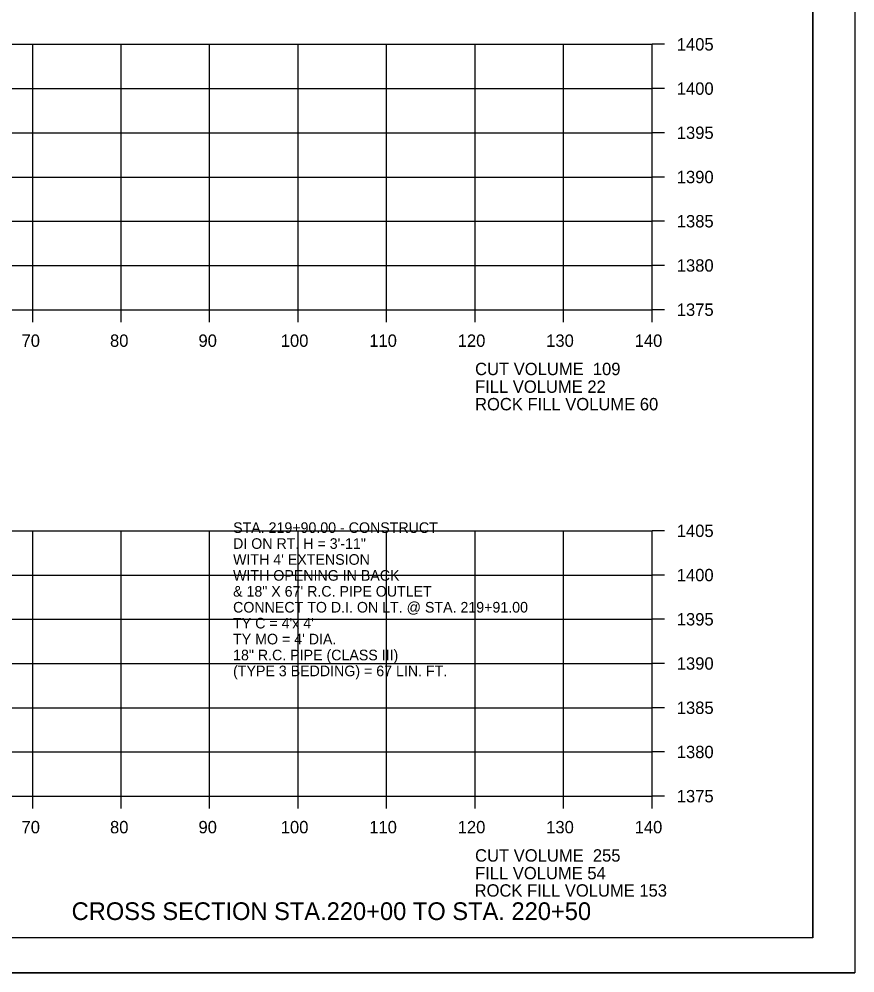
# Model space of a CAD drawing. Extents: x 1374311 to 1383814, y 384102 to 406278.
# Drawn here: x 1382708.5 to 1382803, y 405851.8 to 405959.6 of the extents above; entities that cross this region are included whole.
import ezdxf

# ---------------------------------------------------------------- set-up
doc = ezdxf.new("R2010")
doc.units = 0
for name, color, linetype in [('R_Axis', 7, 'Continuous'), ('R_Axis Annot', 7, 'Continuous'), ('R_Border', 7, 'Continuous'), ('R_Draft', 7, 'Continuous'), ('R_Fin Surface', 7, 'Continuous'), ('R_Grid', 7, 'Continuous'), ('R_No Plot', 7, 'Continuous'), ('R_Water Annot', 7, 'Continuous')]:
    doc.layers.add(name, color=color, linetype=linetype)

msp = doc.modelspace()

# ---------------------------------------------------------------- linework, layer by layer
at = {"layer": 'R_Axis'}
for p, q in [((1382780.07, 405926.74), (1382780.07, 405956.74)), ((1382781.47, 405956.74), (1382780.07, 405956.74)), ((1382781.47, 405951.74), (1382780.07, 405951.74)), ((1382781.47, 405946.74), (1382780.07, 405946.74)), ((1382781.47, 405941.74), (1382780.07, 405941.74)), ((1382781.47, 405936.74), (1382780.07, 405936.74)), ((1382781.47, 405931.74), (1382780.07, 405931.74)), ((1382500.07, 405926.74), (1382780.07, 405926.74)), ((1382710.07, 405925.34), (1382710.07, 405926.74)), ((1382720.07, 405925.34), (1382720.07, 405926.74)), ((1382730.07, 405925.34), (1382730.07, 405926.74)), ((1382740.07, 405925.34), (1382740.07, 405926.74)), ((1382750.07, 405925.34), (1382750.07, 405926.74)), ((1382760.07, 405925.34), (1382760.07, 405926.74)), ((1382770.07, 405925.34), (1382770.07, 405926.74)), ((1382780.07, 405925.34), (1382780.07, 405926.74)), ((1382781.47, 405926.74), (1382780.07, 405926.74)), ((1382780.07, 405871.74), (1382780.07, 405901.74)), ((1382781.47, 405901.74), (1382780.07, 405901.74)), ((1382781.47, 405896.74), (1382780.07, 405896.74)), ((1382781.47, 405891.74), (1382780.07, 405891.74)), ((1382781.47, 405886.74), (1382780.07, 405886.74)), ((1382781.47, 405881.74), (1382780.07, 405881.74)), ((1382781.47, 405876.74), (1382780.07, 405876.74)), ((1382500.07, 405871.74), (1382780.07, 405871.74)), ((1382710.07, 405870.34), (1382710.07, 405871.74)), ((1382720.07, 405870.34), (1382720.07, 405871.74)), ((1382730.07, 405870.34), (1382730.07, 405871.74)), ((1382740.07, 405870.34), (1382740.07, 405871.74)), ((1382750.07, 405870.34), (1382750.07, 405871.74)), ((1382760.07, 405870.34), (1382760.07, 405871.74)), ((1382770.07, 405870.34), (1382770.07, 405871.74)), ((1382780.07, 405870.34), (1382780.07, 405871.74)), ((1382781.47, 405871.74), (1382780.07, 405871.74))]:
    msp.add_line(p, q, dxfattribs=at)
at = {"layer": 'R_Border'}
for q in [(1382798.25, 406061.2), (1382482.07, 405855.74)]:
    msp.add_line((1382798.25, 405855.74), q, dxfattribs=at)
at = {"layer": 'R_Grid'}
for p, q in [((1382500.07, 405956.74), (1382780.07, 405956.74)), ((1382710.07, 405926.74), (1382710.07, 405956.74)), ((1382720.07, 405926.74), (1382720.07, 405956.74)), ((1382730.07, 405926.74), (1382730.07, 405956.74)), ((1382740.07, 405926.74), (1382740.07, 405956.74)), ((1382750.07, 405926.74), (1382750.07, 405956.74)), ((1382760.07, 405926.74), (1382760.07, 405956.74)), ((1382770.07, 405926.74), (1382770.07, 405956.74)), ((1382780.07, 405926.74), (1382780.07, 405956.74)), ((1382500.07, 405951.74), (1382780.07, 405951.74)), ((1382500.07, 405946.74), (1382780.07, 405946.74)), ((1382500.07, 405941.74), (1382780.07, 405941.74)), ((1382500.07, 405936.74), (1382780.07, 405936.74)), ((1382500.07, 405931.74), (1382780.07, 405931.74)), ((1382500.07, 405926.74), (1382780.07, 405926.74)), ((1382500.07, 405901.74), (1382780.07, 405901.74)), ((1382710.07, 405871.74), (1382710.07, 405901.74)), ((1382720.07, 405871.74), (1382720.07, 405901.74)), ((1382730.07, 405871.74), (1382730.07, 405901.74)), ((1382740.07, 405871.74), (1382740.07, 405901.74)), ((1382750.07, 405871.74), (1382750.07, 405901.74)), ((1382760.07, 405871.74), (1382760.07, 405901.74)), ((1382770.07, 405871.74), (1382770.07, 405901.74)), ((1382780.07, 405871.74), (1382780.07, 405901.74)), ((1382500.07, 405896.74), (1382780.07, 405896.74)), ((1382500.07, 405891.74), (1382780.07, 405891.74)), ((1382500.07, 405886.74), (1382780.07, 405886.74)), ((1382500.07, 405881.74), (1382780.07, 405881.74)), ((1382500.07, 405876.74), (1382780.07, 405876.74)), ((1382500.07, 405871.74), (1382780.07, 405871.74))]:
    msp.add_line(p, q, dxfattribs=at)
at = {"layer": 'R_No Plot'}
msp.add_line((1382469.67, 405851.76), (1382803, 405851.76), dxfattribs=at)
for points in [[(1382469.66, 406065.1), (1382803, 406065.1), (1382803, 405851.76), (1382469.66, 405851.76)], [(1382715.99, 406061.2), (1382715.99, 406051.32), (1382751.72, 406051.32), (1382751.72, 406048.4), (1382774.92, 406048.4), (1382774.92, 406024.07), (1382798.25, 406024.07), (1382798.25, 405855.74), (1382482.07, 405855.74), (1382482.07, 406061.2)]]:
    msp.add_lwpolyline(points, close=True, dxfattribs=at)

# ---------------------------------------------------------------- texts
at = {"layer": 'R_Axis Annot'}
for s, p in [('1405', (1382782.87, 405956.04)), ('1400', (1382782.87, 405951.04)), ('1395', (1382782.87, 405946.04)), ('1390', (1382782.87, 405941.04)), ('1385', (1382782.87, 405936.04)), ('1380', (1382782.87, 405931.04)), ('1375', (1382782.87, 405926.04)), ('70', (1382708.81, 405922.54)), ('80', (1382718.81, 405922.54)), ('90', (1382728.81, 405922.54)), ('100', (1382738.11, 405922.54)), ('110', (1382748.11, 405922.54)), ('120', (1382758.11, 405922.54)), ('130', (1382768.11, 405922.54)), ('140', (1382778.11, 405922.54)), ('CUT VOLUME  109', (1382760.07, 405919.34)), ('FILL VOLUME 22', (1382760.07, 405917.34)), ('1405', (1382782.87, 405901.04)), ('1400', (1382782.87, 405896.04)), ('1395', (1382782.87, 405891.04)), ('1390', (1382782.87, 405886.04)), ('1385', (1382782.87, 405881.04)), ('1380', (1382782.87, 405876.04)), ('1375', (1382782.87, 405871.04)), ('70', (1382708.81, 405867.54)), ('80', (1382718.81, 405867.54)), ('90', (1382728.81, 405867.54)), ('100', (1382738.11, 405867.54)), ('110', (1382748.11, 405867.54)), ('120', (1382758.11, 405867.54)), ('130', (1382768.11, 405867.54)), ('140', (1382778.11, 405867.54)), ('CUT VOLUME  255', (1382760.07, 405864.34)), ('FILL VOLUME 54', (1382760.07, 405862.34))]:
    msp.add_text(s, height=1.4, dxfattribs=at).set_placement(p)
at = {"layer": 'R_Draft'}
msp.add_text('CROSS SECTION STA.220+00 TO STA. 220+50', height=2, dxfattribs=at).set_placement((1382714.47, 405857.74))
at = {"layer": 'R_Fin Surface'}
for s, p in [('ROCK FILL VOLUME 60', (1382760.07, 405915.36)), ('ROCK FILL VOLUME 153', (1382760.02, 405860.38))]:
    msp.add_text(s, height=1.4, dxfattribs=at).set_placement(p)
at = {"layer": 'R_Water Annot'}
for s, p in [('STA. 219+90.00 - CONSTRUCT', (1382732.72, 405901.5)), ('DI ON RT. H = 3\'-11"', (1382732.72, 405899.7)), ("WITH 4' EXTENSION", (1382732.72, 405897.9)), ('WITH OPENING IN BACK ', (1382732.72, 405896.1)), ('& 18" X 67\' R.C. PIPE OUTLET', (1382732.72, 405894.3)), ('CONNECT TO D.I. ON LT. @ STA. 219+91.00', (1382732.72, 405892.5)), ("TY C = 4'x 4'", (1382732.72, 405890.7)), ("TY MO = 4' DIA.", (1382732.72, 405888.9)), ('18" R.C. PIPE (CLASS III)', (1382732.72, 405887.1)), ('(TYPE 3 BEDDING) = 67 LIN. FT.', (1382732.72, 405885.3))]:
    msp.add_text(s, height=1.2, dxfattribs=at).set_placement(p)

doc.saveas('drawing.dxf')
